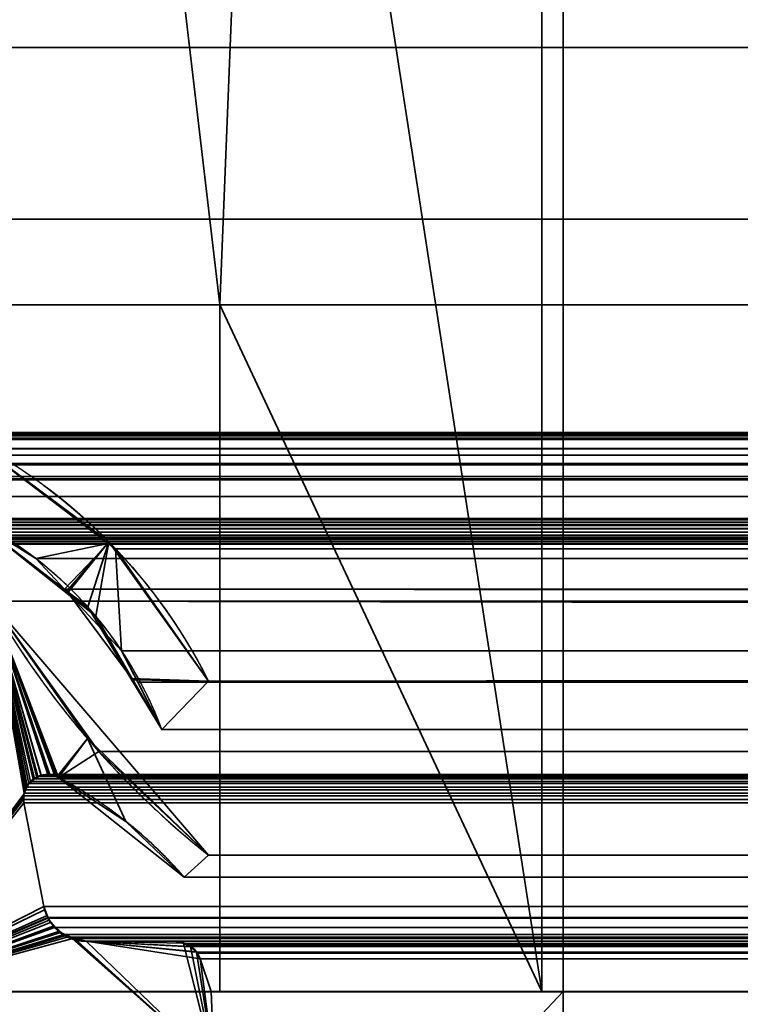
# Model space of a CAD drawing. Header units: millimetres. Extents: x -590 to 3690, y -120 to 127.
# Tile 633 of 656: x 2493.17 to 2501.56, y 4.85 to 16.32. Entities that reach past the tile are written whole.
import ezdxf

# ---------------------------------------------------------------- set-up
doc = ezdxf.new("R2010")
doc.units = ezdxf.units.MM
doc.layers.add('151', color=7, linetype='Continuous', true_color=0xffffff)

# ---------------------------------------------------------------- blocks, each defined once
blk = doc.blocks.new('UG_SURFACE_003')
at = {"layer": '151', "color": 252, "linetype": 'Continuous', "lineweight": 35}
for points in [[(3690, -31.2, 2203), (3690, 108.2, 2203), (2310, 108.2, 2203), (2310, -31.2, 2203)], [(2460, -31.2, 2053), (2460, 108.2, 2053), (3540, 108.2, 2053), (3540, -31.2, 2053)]]:
    blk.add_3dface(points, dxfattribs=at)
blk = doc.blocks.new('UG_SURFACE_168')
at = {"layer": '151', "color": 254, "linetype": 'Continuous', "lineweight": 35}
for points in [[(2499.19, 107.052, -7), (2499.25, 106.75, -7), (2495.5, 13, -7), (2487.5, 81, -7)], [(2487.5, 81, 2021), (2499.25, 5, 2009.25), (2499.25, 106.75, 2009.25), (2499.202, 107.05, 2009.298)], [(2499.25, 106.75, -7), (2499.25, 5, -7), (2495.5, 5, -7), (2495.5, 13, -7)], [(2499.25, 106.75, 2009.25), (2499.25, 5, 2009.25), (2499.25, 5, -7), (2499.25, 106.75, -7)], [(2499.25, 5, 2009.25), (2487.5, 81, 2021), (2495.5, 13, 2013)], [(2487.5, 16, 2021), (2491.5, 13, 2017), (2495.5, 13, 2013), (2487.5, 81, 2021)], [(2487.5, 81, -7), (2495.5, 13, -7), (2491.5, 13, -7), (2487.5, 16, -7)], [(2495.5, 13, 2013), (2491.5, 13, 2017), (2491.5, 13, -7), (2495.5, 13, -7)], [(2495.5, 5, 2013), (2495.5, 13, 2013), (2495.5, 13, -7), (2495.5, 5, -7)], [(2495.5, 13, 2013), (2495.5, 5, 2013), (2499.25, 5, 2009.25)], [(2499.25, 5, 2009.25), (2495.5, 5, 2013), (2495.5, 5, -7), (2499.25, 5, -7)]]:
    blk.add_3dface(points, dxfattribs=at)
blk = doc.blocks.new('UG_SURFACE_169')
at = {"layer": '151', "color": 7, "linetype": 'Continuous', "lineweight": 35}
for points in [[(2499.25, 106.75, 2009.25), (2499.25, 5, 2009.25), (2499.5, 5, 2009), (2499.5, 106.75, 2009)], [(2499.5, 106.75, -7), (2499.5, 5, -7), (2499.25, 5, -7), (2499.25, 106.75, -7)], [(2499.25, 5, 2009.25), (2499.25, 106.75, 2009.25), (2499.25, 106.75, -7), (2499.25, 5, -7)], [(2499.5, 5, -7), (2499.5, 106.75, -7), (2499.5, 106.75, 2009), (2499.5, 5, 2009)], [(2499.25, 5, 2009.25), (2499.25, 5, -7), (2499.5, 5, -7), (2499.5, 5, 2009)]]:
    blk.add_3dface(points, dxfattribs=at)
blk = doc.blocks.new('UG_SURFACE_170')
at = {"layer": '151', "color": 254, "linetype": 'Continuous', "lineweight": 35}
for points in [[(3524.75, -35, 2033.25), (3524.75, 111.75, 2033.25), (2475.25, 111.75, 2033.25), (2475.25, -35, 2033.25)], [(2499.198, 107.138, 2009.302), (2499.25, 106.75, 2009.25), (2499.25, 5, 2009.25), (2487.5, 81, 2021)], [(3500.75, 106.75, 2009.25), (3500.75, 5, 2009.25), (2499.25, 5, 2009.25), (2499.25, 106.75, 2009.25)], [(2487.5, 81, 2021), (2495.5, 13, 2013), (2491.5, 13, 2017), (2487.5, 16, 2021)], [(2495.5, 13, 2013), (2487.5, 81, 2021), (2499.25, 5, 2009.25)], [(3517, 16, 2025.5), (3517, -33, 2025.5), (2483, -33, 2025.5), (2483, 16, 2025.5)], [(3517, 16, 2025.5), (2483, 16, 2025.5), (2487.5, 16, 2021), (3512.5, 16, 2021)], [(3512.5, 5, 2021), (3512.5, 16, 2021), (2487.5, 16, 2021), (2487.5, 5, 2021)], [(3508.5, 13, 2017), (3508.5, 5, 2017), (2491.5, 5, 2017), (2491.5, 13, 2017)], [(3508.5, 13, 2017), (2491.5, 13, 2017), (2495.5, 13, 2013), (3504.5, 13, 2013)], [(3504.5, 5, 2013), (3504.5, 13, 2013), (2495.5, 13, 2013), (2495.5, 5, 2013)], [(2499.25, 5, 2009.25), (2495.5, 5, 2013), (2495.5, 13, 2013)], [(3512.5, 5, 2021), (2487.5, 5, 2021), (2491.5, 5, 2017), (3508.5, 5, 2017)], [(3504.5, 5, 2013), (2495.5, 5, 2013), (2499.25, 5, 2009.25), (3500.75, 5, 2009.25)]]:
    blk.add_3dface(points, dxfattribs=at)
blk = doc.blocks.new('UG_SURFACE_171')
at = {"layer": '151', "color": 7, "linetype": 'Continuous', "lineweight": 35}
for points in [[(3500.75, 5, 2009.25), (3500.75, 106.75, 2009.25), (2499.25, 106.75, 2009.25), (2499.25, 5, 2009.25)], [(2499.5, 106.75, 2009), (2499.5, 5, 2009), (2499.25, 5, 2009.25), (2499.25, 106.75, 2009.25)], [(2499.5, 5, 2009), (2499.5, 106.75, 2009), (3500.5, 106.75, 2009), (3500.5, 5, 2009)], [(3500.5, 5, 2009), (3500.75, 5, 2009.25), (2499.25, 5, 2009.25), (2499.5, 5, 2009)]]:
    blk.add_3dface(points, dxfattribs=at)
blk = doc.blocks.new('UG_SURFACE_199')
at = {"layer": '151', "color": 46, "linetype": 'Continuous', "lineweight": 35}
for points in [[(2494.204, 10.239, -7), (2492.6, 11.432, -7), (2492.6, 11.432, 2015.899), (2494.204, 10.239, 2014.296)], [(2493.718, 9.667, -7), (2492.637, 10.495, -7), (2492.6, 11.432, -7), (2494.204, 10.239, -7)], [(2494.204, 10.239, 2014.296), (2492.6, 11.432, 2015.899), (2492.637, 10.495, 2015.863), (2493.721, 9.638, 2014.78)], [(2492.637, 10.495, -7), (2493.718, 9.667, -7), (2493.721, 9.638, 2014.78)], [(2493.721, 9.638, 2014.78), (2492.637, 10.495, 2015.863), (2492.637, 10.495, -7)], [(2494.204, 10.239, -7), (2493.961, 9.481, -7), (2493.718, 9.667, -7)], [(2493.721, 9.638, 2014.78), (2494.054, 9.374, 2014.446), (2494.204, 10.239, 2014.296)], [(2494.464, 8.647, -7), (2493.961, 9.481, -7), (2494.204, 10.239, -7), (2495.368, 8.615, -7)], [(2495.368, 8.615, 2013.132), (2494.204, 10.239, 2014.296), (2494.054, 9.374, 2014.446), (2494.484, 8.634, 2014.016)], [(2494.204, 10.239, 2014.296), (2495.368, 8.615, 2013.132), (2495.368, 8.615, -7), (2494.204, 10.239, -7)], [(2493.718, 9.667, -7), (2493.961, 9.481, -7), (2494.484, 8.634, 2014.016)], [(2494.484, 8.634, 2014.016), (2494.054, 9.374, 2014.446), (2493.718, 9.667, -7)], [(2494.054, 9.374, 2014.446), (2493.721, 9.638, 2014.78), (2493.718, 9.667, -7)], [(2493.233, 7.348, -7), (2493.216, 7.302, -7), (2491.5, 5, -7), (2492.826, 9.549, -7)], [(2492.826, 9.549, 2015.674), (2491.5, 5, 2017), (2493.212, 7.276, 2015.288), (2493.229, 7.35, 2015.271)], [(2492.826, 9.549, -7), (2493.956, 7.948, 2014.544), (2495.368, 6.589, 2013.132)], [(2492.826, 9.549, -7), (2492.826, 9.549, 2015.674), (2493.956, 7.948, 2014.544)], [(2495.368, 6.589, 2013.132), (2495.368, 6.589, -7), (2492.826, 9.549, -7)], [(2492.826, 9.549, -7), (2493.253, 7.399, -7), (2493.237, 7.358, -7)], [(2492.826, 9.549, -7), (2493.52, 7.527, -7), (2493.512, 7.527, -7)], [(2492.826, 9.549, -7), (2493.619, 7.496, -7), (2493.599, 7.503, -7)], [(2493.237, 7.358, -7), (2493.233, 7.348, -7), (2492.826, 9.549, -7)], [(2493.512, 7.527, -7), (2493.418, 7.52, -7), (2492.826, 9.549, -7)], [(2493.418, 7.52, -7), (2493.417, 7.52, -7), (2492.826, 9.549, -7)], [(2492.826, 9.549, -7), (2495.368, 6.589, -7), (2495.084, 6.334, -7), (2493.619, 7.496, -7)], [(2493.599, 7.503, -7), (2493.52, 7.527, -7), (2492.826, 9.549, -7)], [(2492.826, 9.549, -7), (2493.324, 7.475, -7), (2493.276, 7.423, -7), (2493.253, 7.399, -7)], [(2493.417, 7.52, -7), (2493.338, 7.482, -7), (2493.324, 7.475, -7), (2492.826, 9.549, -7)], [(2492.826, 9.549, 2015.674), (2493.496, 7.529, 2015.004), (2493.512, 7.525, 2014.988)], [(2493.512, 7.525, 2014.988), (2493.599, 7.502, 2014.901), (2493.956, 7.948, 2014.544), (2492.826, 9.549, 2015.674)], [(2492.826, 9.549, 2015.674), (2493.366, 7.5, 2015.134), (2493.419, 7.512, 2015.081)], [(2493.419, 7.512, 2015.081), (2493.496, 7.529, 2015.004), (2492.826, 9.549, 2015.674)], [(2492.826, 9.549, 2015.674), (2493.273, 7.426, 2015.228), (2493.273, 7.426, 2015.227), (2493.339, 7.479, 2015.161)], [(2492.826, 9.549, 2015.674), (2493.23, 7.352, 2015.27), (2493.234, 7.359, 2015.266)], [(2493.339, 7.479, 2015.161), (2493.366, 7.5, 2015.134), (2492.826, 9.549, 2015.674)], [(2493.229, 7.35, 2015.271), (2493.23, 7.352, 2015.27), (2492.826, 9.549, 2015.674)], [(2493.234, 7.359, 2015.266), (2493.273, 7.426, 2015.228), (2492.826, 9.549, 2015.674)], [(2493.961, 9.481, -7), (2494.464, 8.647, -7), (2494.484, 8.634, 2014.016)], [(2494.464, 8.647, -7), (2494.823, 8.053, -7), (2494.823, 8.053, 2013.677)], [(2494.823, 8.053, 2013.677), (2494.484, 8.634, 2014.016), (2494.464, 8.647, -7)], [(2495.368, 8.615, -7), (2494.823, 8.053, -7), (2494.464, 8.647, -7)], [(2494.484, 8.634, 2014.016), (2494.823, 8.053, 2013.677), (2495.368, 8.615, 2013.132)], [(2494.823, 8.053, -7), (2495.368, 8.615, -7), (2495.368, 8.615, 2013.132), (2494.823, 8.053, 2013.677)], [(2493.599, 7.502, 2014.901), (2493.619, 7.496, 2014.881), (2493.956, 7.948, 2014.544)], [(2493.956, 7.948, 2014.544), (2493.619, 7.496, 2014.881), (2494.404, 6.982, 2014.096)], [(2494.404, 6.982, 2014.096), (2495.084, 6.334, 2013.416), (2495.368, 6.589, 2013.132), (2493.956, 7.948, 2014.544)], [(2493.339, 7.479, 2015.161), (2493.273, 7.426, 2015.227), (2493.276, 7.423, -7)], [(2493.276, 7.423, -7), (2493.324, 7.475, -7), (2493.339, 7.479, 2015.161)], [(2493.324, 7.475, -7), (2493.338, 7.482, -7), (2493.339, 7.479, 2015.161)], [(2493.338, 7.482, -7), (2493.417, 7.52, -7), (2493.419, 7.512, 2015.081)], [(2493.419, 7.512, 2015.081), (2493.366, 7.5, 2015.134), (2493.338, 7.482, -7)], [(2493.366, 7.5, 2015.134), (2493.339, 7.479, 2015.161), (2493.338, 7.482, -7)], [(2493.417, 7.52, -7), (2493.418, 7.52, -7), (2493.419, 7.512, 2015.081)], [(2493.512, 7.525, 2014.988), (2493.496, 7.529, 2015.004), (2493.418, 7.52, -7)], [(2493.496, 7.529, 2015.004), (2493.419, 7.512, 2015.081), (2493.418, 7.52, -7)], [(2493.418, 7.52, -7), (2493.512, 7.527, -7), (2493.512, 7.525, 2014.988)], [(2493.512, 7.525, 2014.988), (2493.512, 7.527, -7), (2493.52, 7.527, -7)], [(2493.599, 7.502, 2014.901), (2493.512, 7.525, 2014.988), (2493.52, 7.527, -7)], [(2493.52, 7.527, -7), (2493.599, 7.503, -7), (2493.599, 7.502, 2014.901)], [(2493.599, 7.503, -7), (2493.619, 7.496, -7), (2493.619, 7.496, 2014.881)], [(2493.619, 7.496, 2014.881), (2493.599, 7.502, 2014.901), (2493.599, 7.503, -7)], [(2493.619, 7.496, -7), (2495.084, 6.334, -7), (2495.084, 6.334, 2013.416)], [(2495.084, 6.334, 2013.416), (2494.404, 6.982, 2014.096), (2493.619, 7.496, -7)], [(2494.404, 6.982, 2014.096), (2493.619, 7.496, 2014.881), (2493.619, 7.496, -7)], [(2493.229, 7.35, 2015.271), (2493.212, 7.276, 2015.288), (2493.216, 7.302, -7)], [(2493.216, 7.302, -7), (2493.233, 7.348, -7), (2493.229, 7.35, 2015.271)], [(2493.23, 7.352, 2015.27), (2493.229, 7.35, 2015.271), (2493.233, 7.348, -7)], [(2493.234, 7.359, 2015.266), (2493.23, 7.352, 2015.27), (2493.233, 7.348, -7)], [(2493.233, 7.348, -7), (2493.237, 7.358, -7), (2493.234, 7.359, 2015.266)], [(2493.273, 7.426, 2015.228), (2493.234, 7.359, 2015.266), (2493.237, 7.358, -7)], [(2493.237, 7.358, -7), (2493.253, 7.399, -7), (2493.273, 7.426, 2015.228)], [(2493.253, 7.399, -7), (2493.276, 7.423, -7), (2493.273, 7.426, 2015.227)], [(2493.273, 7.426, 2015.227), (2493.273, 7.426, 2015.228), (2493.253, 7.399, -7)], [(2491.5, 5, -7), (2493.216, 7.302, -7), (2493.216, 7.272, -7)], [(2493.212, 7.272, 2015.288), (2493.212, 7.276, 2015.288), (2491.5, 5, 2017)], [(2493.216, 7.272, -7), (2493.216, 7.199, -7), (2491.5, 5, -7)], [(2491.5, 5, 2017), (2493.216, 7.199, 2015.284), (2493.212, 7.272, 2015.288)], [(2493.216, 7.302, -7), (2493.212, 7.276, 2015.288), (2493.212, 7.272, 2015.288)], [(2493.212, 7.272, 2015.288), (2493.216, 7.272, -7), (2493.216, 7.302, -7)], [(2493.216, 7.272, -7), (2493.212, 7.272, 2015.288), (2493.216, 7.199, 2015.284)], [(2493.216, 7.199, 2015.284), (2493.216, 7.199, -7), (2493.216, 7.272, -7)], [(2491.5, 5, -7), (2493.216, 7.199, -7), (2493.448, 5.993, -7)], [(2493.448, 5.993, 2015.052), (2493.216, 7.199, 2015.284), (2491.5, 5, 2017)], [(2493.448, 5.993, -7), (2493.216, 7.199, -7), (2493.216, 7.199, 2015.284), (2493.448, 5.993, 2015.052)], [(2495.084, 6.334, -7), (2495.368, 6.589, -7), (2495.368, 6.589, 2013.132), (2495.084, 6.334, 2013.416)], [(2491.5, 5, -7), (2493.448, 5.993, -7), (2493.489, 5.886, -7)], [(2491.5, 5, 2017), (2493.457, 5.953, 2015.043), (2493.448, 5.993, 2015.052)], [(2493.448, 5.993, -7), (2493.457, 5.953, 2015.043), (2493.488, 5.888, 2015.013)], [(2493.448, 5.993, -7), (2493.448, 5.993, 2015.052), (2493.457, 5.953, 2015.043)], [(2493.488, 5.888, 2015.013), (2493.489, 5.886, -7), (2493.448, 5.993, -7)], [(2493.488, 5.888, 2015.013), (2493.457, 5.953, 2015.043), (2491.5, 5, 2017)], [(2491.5, 5, 2017), (2493.526, 5.805, 2014.974), (2493.488, 5.888, 2015.013)], [(2493.489, 5.886, -7), (2493.509, 5.832, -7), (2491.5, 5, -7)], [(2493.489, 5.886, -7), (2493.488, 5.888, 2015.013), (2493.526, 5.805, 2014.974)], [(2493.526, 5.805, 2014.974), (2493.509, 5.832, -7), (2493.489, 5.886, -7)], [(2491.5, 5, -7), (2493.509, 5.832, -7), (2493.571, 5.76, -7)], [(2493.569, 5.765, 2014.93), (2493.526, 5.805, 2014.974), (2491.5, 5, 2017)], [(2491.5, 5, 2017), (2493.646, 5.694, 2014.853), (2493.569, 5.765, 2014.93)], [(2493.571, 5.76, -7), (2493.621, 5.701, -7), (2491.5, 5, -7)], [(2493.509, 5.832, -7), (2493.526, 5.805, 2014.974), (2493.569, 5.765, 2014.93)], [(2493.569, 5.765, 2014.93), (2493.571, 5.76, -7), (2493.509, 5.832, -7)], [(2493.571, 5.76, -7), (2493.569, 5.765, 2014.93), (2493.646, 5.694, 2014.853)], [(2493.646, 5.694, 2014.853), (2493.621, 5.701, -7), (2493.571, 5.76, -7)], [(2491.5, 5, -7), (2493.621, 5.701, -7), (2493.644, 5.688, -7)], [(2491.5, 5, 2017), (2493.693, 5.651, 2014.807), (2493.646, 5.694, 2014.853)], [(2493.644, 5.688, -7), (2493.771, 5.615, -7), (2491.5, 5, -7)], [(2493.783, 5.628, 2014.717), (2493.693, 5.651, 2014.807), (2491.5, 5, 2017), (2495.432, 4.15, 2013.068)], [(2493.646, 5.694, 2014.853), (2493.644, 5.688, -7), (2493.621, 5.701, -7)], [(2493.644, 5.688, -7), (2493.646, 5.694, 2014.853), (2493.693, 5.651, 2014.807)], [(2493.644, 5.688, -7), (2493.693, 5.651, 2014.807), (2493.783, 5.628, 2014.717)], [(2493.783, 5.628, 2014.717), (2493.771, 5.615, -7), (2493.644, 5.688, -7)], [(2493.783, 5.628, 2014.717), (2493.781, 5.614, -7), (2493.771, 5.615, -7)], [(2493.781, 5.614, -7), (2493.783, 5.628, 2014.717), (2493.941, 5.586, 2014.559)], [(2495.432, 4.15, 2013.068), (2493.941, 5.586, 2014.559), (2493.783, 5.628, 2014.717)], [(2495.432, 4.15, -7), (2491.5, 5, -7), (2493.771, 5.615, -7), (2493.781, 5.614, -7)], [(2493.941, 5.586, 2014.559), (2493.941, 5.586, -7), (2493.781, 5.614, -7)], [(2493.781, 5.614, -7), (2493.941, 5.586, -7), (2495.432, 4.15, -7)], [(2493.941, 5.586, 2014.559), (2494.984, 5.586, 2013.516), (2494.984, 5.586, -7), (2493.941, 5.586, -7)], [(2495.152, 5.527, -7), (2493.941, 5.586, -7), (2494.984, 5.586, -7), (2495.068, 5.568, -7)], [(2493.941, 5.586, -7), (2495.224, 5.46, -7), (2495.27, 5.38, -7)], [(2495.152, 5.527, -7), (2495.158, 5.523, -7), (2493.941, 5.586, -7)], [(2495.158, 5.523, -7), (2495.207, 5.488, -7), (2495.224, 5.46, -7), (2493.941, 5.586, -7)], [(2495.27, 5.38, -7), (2495.4, 5, -7), (2495.432, 4.15, -7), (2493.941, 5.586, -7)], [(2495.068, 5.563, 2013.432), (2493.941, 5.586, 2014.559), (2495.16, 5.523, 2013.34), (2495.154, 5.529, 2013.346)], [(2493.941, 5.586, 2014.559), (2495.227, 5.462, 2013.273), (2495.225, 5.466, 2013.274), (2495.16, 5.523, 2013.34)], [(2493.941, 5.586, 2014.559), (2495.432, 4.15, 2013.068), (2495.4, 5, 2013.1), (2495.27, 5.38, 2013.229)], [(2495.27, 5.38, 2013.229), (2495.227, 5.462, 2013.273), (2493.941, 5.586, 2014.559)], [(2495.068, 5.563, 2013.432), (2494.984, 5.586, 2013.516), (2493.941, 5.586, 2014.559)], [(2494.984, 5.586, -7), (2494.984, 5.586, 2013.516), (2495.068, 5.563, 2013.432)], [(2495.068, 5.563, 2013.432), (2495.068, 5.568, -7), (2494.984, 5.586, -7)], [(2495.068, 5.568, -7), (2495.068, 5.563, 2013.432), (2495.134, 5.546, 2013.366)], [(2495.134, 5.546, 2013.366), (2495.106, 5.56, -7), (2495.068, 5.568, -7)], [(2495.068, 5.568, -7), (2495.106, 5.56, -7), (2495.152, 5.527, -7)], [(2495.154, 5.529, 2013.346), (2495.134, 5.546, 2013.366), (2495.068, 5.563, 2013.432)], [(2495.134, 5.546, 2013.366), (2495.152, 5.527, -7), (2495.106, 5.56, -7)], [(2495.134, 5.546, 2013.366), (2495.154, 5.529, 2013.346), (2495.152, 5.527, -7)], [(2495.152, 5.527, -7), (2495.154, 5.529, 2013.346), (2495.16, 5.523, 2013.34)], [(2495.16, 5.523, 2013.34), (2495.158, 5.523, -7), (2495.152, 5.527, -7)], [(2495.158, 5.523, -7), (2495.16, 5.523, 2013.34), (2495.225, 5.466, 2013.274)], [(2495.225, 5.466, 2013.274), (2495.207, 5.488, -7), (2495.158, 5.523, -7)], [(2495.225, 5.466, 2013.274), (2495.224, 5.46, -7), (2495.207, 5.488, -7)], [(2495.225, 5.466, 2013.274), (2495.227, 5.462, 2013.273), (2495.224, 5.46, -7)], [(2495.224, 5.46, -7), (2495.227, 5.462, 2013.273), (2495.27, 5.38, 2013.229)], [(2495.27, 5.38, 2013.229), (2495.27, 5.38, -7), (2495.224, 5.46, -7)], [(2495.4, 5, -7), (2495.27, 5.38, -7), (2495.27, 5.38, 2013.229), (2495.4, 5, 2013.1)], [(2491.5, 5, -7), (2494.571, 4.15, -7), (2491.892, 4.15, -7), (2489.253, 4.647, -7)], [(2489.253, 4.647, 2019.247), (2491.892, 4.15, 2016.608), (2494.571, 4.15, 2013.929), (2491.5, 5, 2017)], [(2491.5, 5, -7), (2495.432, 4.15, -7), (2494.571, 4.15, -7)], [(2494.571, 4.15, 2013.929), (2495.432, 4.15, 2013.068), (2491.5, 5, 2017)], [(2495.4, 5, 2013.1), (2499.5, 5, 2009), (2499.5, 5, -7), (2495.4, 5, -7)], [(2495.4, 5, -7), (2499.5, 5, -7), (2498.7, 4.15, -7), (2495.432, 4.15, -7)], [(2495.432, 4.15, 2013.068), (2498.7, 4.15, 2009.8), (2499.5, 5, 2009), (2495.4, 5, 2013.1)], [(2498.7, 1.8, -7), (2498.7, 4.15, -7), (2499.5, 5, -7), (2499.5, 1, -7)], [(2498.7, 4.15, 2009.8), (2498.7, 1.8, 2009.8), (2499.5, 1, 2009), (2499.5, 5, 2009)], [(2499.5, 1, -7), (2499.5, 5, -7), (2499.5, 5, 2009), (2499.5, 1, 2009)]]:
    blk.add_3dface(points, dxfattribs=at)
blk = doc.blocks.new('UG_SURFACE_200')
at = {"layer": '151', "color": 46, "linetype": 'Continuous', "lineweight": 35}
for points in [[(2491.951, 11.446, 2016.549), (3508.049, 11.446, 2016.549), (3508.001, 11.475, 2016.501)], [(2491.999, 11.475, 2016.501), (2491.951, 11.446, 2016.549), (3508.001, 11.475, 2016.501)], [(3508.001, 11.475, 2016.501), (3507.838, 11.493, 2016.338), (2492.162, 11.493, 2016.338), (2491.999, 11.475, 2016.501)], [(2492.162, 11.493, 2016.338), (3507.838, 11.493, 2016.338), (3507.655, 11.513, 2016.155)], [(2492.345, 11.513, 2016.155), (2492.162, 11.493, 2016.338), (3507.655, 11.513, 2016.155)], [(3507.655, 11.513, 2016.155), (3507.606, 11.497, 2016.106), (2492.394, 11.497, 2016.106), (2492.345, 11.513, 2016.155)], [(2492.394, 11.497, 2016.106), (3507.606, 11.497, 2016.106), (3507.4, 11.432, 2015.899), (2492.6, 11.432, 2015.899)], [(2491.755, 11.329, 2016.745), (3508.245, 11.329, 2016.745), (3508.049, 11.446, 2016.549), (2491.951, 11.446, 2016.549)], [(2492.6, 11.432, 2015.899), (3507.4, 11.432, 2015.899), (3505.801, 10.221, 2014.301), (2494.199, 10.221, 2014.301)], [(2493.355, 10.044, 2015.145), (2492.637, 10.495, 2015.863), (2492.6, 11.432, 2015.899), (2494.199, 10.221, 2014.301)], [(2491.745, 11.323, 2016.755), (2491.611, 11.154, 2016.889), (3508.389, 11.154, 2016.889)], [(3508.255, 11.323, 2016.755), (3508.245, 11.329, 2016.745), (2491.755, 11.329, 2016.745), (2491.745, 11.323, 2016.755)], [(2491.745, 11.323, 2016.755), (3508.389, 11.154, 2016.889), (3508.255, 11.323, 2016.755)], [(2491.597, 11.136, 2016.903), (2491.53, 10.974, 2016.97), (3508.47, 10.974, 2016.97)], [(3508.403, 11.136, 2016.903), (3508.389, 11.154, 2016.889), (2491.611, 11.154, 2016.889), (2491.597, 11.136, 2016.903)], [(2491.597, 11.136, 2016.903), (3508.47, 10.974, 2016.97), (3508.403, 11.136, 2016.903)], [(2491.5, 10.768, 2017), (3508.5, 10.768, 2017), (3508.474, 10.964, 2016.974)], [(2491.526, 10.964, 2016.974), (2491.5, 10.768, 2017), (3508.474, 10.964, 2016.974)], [(3508.474, 10.964, 2016.974), (3508.47, 10.974, 2016.97), (2491.53, 10.974, 2016.97), (2491.526, 10.964, 2016.974)], [(2491.5, 10.768, 2017), (2491.5, 5, 2017), (3508.5, 5, 2017), (3508.5, 10.768, 2017)], [(3507.557, 10.438, 2016.057), (2492.443, 10.438, 2016.057), (2492.462, 10.465, 2016.038)], [(2492.462, 10.465, 2016.038), (2492.471, 10.471, 2016.029), (3507.529, 10.471, 2016.029), (3507.538, 10.465, 2016.038)], [(3507.538, 10.465, 2016.038), (3507.557, 10.438, 2016.057), (2492.462, 10.465, 2016.038)], [(3507.529, 10.471, 2016.029), (2492.471, 10.471, 2016.029), (2492.506, 10.497, 2015.995)], [(2492.553, 10.507, 2015.948), (3507.447, 10.507, 2015.948), (3507.494, 10.497, 2015.994), (2492.506, 10.497, 2015.994)], [(2492.506, 10.497, 2015.995), (2492.506, 10.497, 2015.994), (3507.494, 10.497, 2015.994), (3507.494, 10.497, 2015.995)], [(3507.494, 10.497, 2015.995), (3507.529, 10.471, 2016.029), (2492.506, 10.497, 2015.995)], [(3507.428, 10.511, 2015.929), (2492.553, 10.507, 2015.948), (2492.572, 10.511, 2015.929)], [(3507.428, 10.511, 2015.929), (3507.447, 10.507, 2015.948), (2492.553, 10.507, 2015.948)], [(2492.572, 10.511, 2015.929), (3507.402, 10.505, 2015.902), (3507.428, 10.511, 2015.929)], [(2492.572, 10.511, 2015.929), (2492.598, 10.505, 2015.902), (3507.402, 10.505, 2015.902)], [(2492.637, 10.495, 2015.863), (3507.363, 10.495, 2015.863), (3507.402, 10.505, 2015.902), (2492.598, 10.505, 2015.902)], [(3506.645, 10.044, 2015.145), (2492.637, 10.495, 2015.863), (2493.355, 10.044, 2015.145)], [(3506.645, 10.044, 2015.145), (3507.363, 10.495, 2015.863), (2492.637, 10.495, 2015.863)], [(3507.576, 10.393, 2016.076), (2492.421, 10.354, 2016.079), (2492.424, 10.393, 2016.076)], [(3507.576, 10.393, 2016.076), (3507.579, 10.354, 2016.079), (2492.421, 10.354, 2016.079)], [(2492.421, 10.354, 2016.079), (3507.579, 10.354, 2016.079), (3507.579, 10.352, 2016.079)], [(3507.579, 10.352, 2016.079), (3507.572, 10.318, 2016.073), (2492.421, 10.354, 2016.079)], [(2492.421, 10.352, 2016.079), (2492.421, 10.354, 2016.079), (3507.572, 10.318, 2016.073)], [(3507.572, 10.318, 2016.073), (2492.428, 10.318, 2016.073), (2492.421, 10.352, 2016.079)], [(2492.424, 10.393, 2016.076), (2492.425, 10.396, 2016.075), (3507.575, 10.396, 2016.075), (3507.576, 10.393, 2016.076)], [(3507.564, 10.429, 2016.063), (2492.425, 10.396, 2016.075), (2492.436, 10.429, 2016.063)], [(3507.564, 10.429, 2016.063), (3507.575, 10.396, 2016.075), (2492.425, 10.396, 2016.075)], [(2492.436, 10.429, 2016.063), (2492.443, 10.438, 2016.057), (3507.557, 10.438, 2016.057), (3507.564, 10.429, 2016.063)], [(3507.572, 10.318, 2016.073), (3507.569, 10.309, 2016.069), (2492.431, 10.309, 2016.069), (2492.428, 10.318, 2016.073)], [(2492.442, 10.286, 2016.058), (2492.431, 10.309, 2016.069), (3507.569, 10.309, 2016.069)], [(2492.442, 10.286, 2016.058), (3507.569, 10.309, 2016.069), (3507.558, 10.286, 2016.058)], [(3507.558, 10.286, 2016.058), (3507.547, 10.272, 2016.047), (2492.453, 10.272, 2016.047), (2492.442, 10.286, 2016.058)], [(2492.453, 10.272, 2016.047), (3507.547, 10.272, 2016.047), (3507.528, 10.249, 2016.027)], [(2492.472, 10.249, 2016.027), (2492.453, 10.272, 2016.047), (3507.528, 10.249, 2016.027)], [(3507.528, 10.249, 2016.027), (3507.516, 10.243, 2016.016), (2492.484, 10.243, 2016.016), (2492.472, 10.249, 2016.027)], [(2492.525, 10.22, 2015.975), (2492.484, 10.243, 2016.016), (3507.516, 10.243, 2016.016)], [(2492.525, 10.22, 2015.975), (3507.516, 10.243, 2016.016), (3507.475, 10.22, 2015.975)], [(3507.475, 10.22, 2015.975), (3507.473, 10.22, 2015.973), (2492.527, 10.22, 2015.973), (2492.525, 10.22, 2015.975)], [(2492.527, 10.22, 2015.973), (3507.473, 10.22, 2015.973), (3507.43, 10.213, 2015.93), (2492.57, 10.213, 2015.93)], [(3507.43, 10.213, 2015.93), (3507.303, 10.213, 2015.802), (2492.697, 10.213, 2015.802), (2492.57, 10.213, 2015.93)], [(2492.826, 9.549, 2015.674), (2492.697, 10.213, 2015.802), (3507.303, 10.213, 2015.802), (3507.174, 9.549, 2015.674)], [(2493.688, 9.687, 2014.812), (2493.355, 10.044, 2015.145), (2494.199, 10.221, 2014.301)], [(2494.199, 10.221, 2014.301), (2494.284, 10.157, 2014.216), (2494.355, 8.972, 2014.145), (2493.688, 9.687, 2014.812)], [(2494.284, 10.157, 2014.216), (2494.199, 10.221, 2014.301), (3505.801, 10.221, 2014.301)], [(2494.284, 10.157, 2014.216), (3505.801, 10.221, 2014.301), (3505.716, 10.157, 2014.216)], [(3505.716, 10.157, 2014.216), (2495.368, 8.615, 2013.132), (2494.284, 10.157, 2014.216)], [(2494.542, 8.605, 2013.958), (2494.355, 8.972, 2014.145), (2494.284, 10.157, 2014.216), (2495.368, 8.615, 2013.132)], [(3505.716, 10.157, 2014.216), (3504.632, 8.615, 2013.132), (2495.368, 8.615, 2013.132)], [(2493.355, 10.044, 2015.145), (3506.312, 9.687, 2014.812), (3506.645, 10.044, 2015.145)], [(2493.355, 10.044, 2015.145), (2493.688, 9.687, 2014.812), (3506.312, 9.687, 2014.812)], [(3505.645, 8.972, 2014.145), (2493.688, 9.687, 2014.812), (2494.355, 8.972, 2014.145)], [(3505.645, 8.972, 2014.145), (3506.312, 9.687, 2014.812), (2493.688, 9.687, 2014.812)], [(2491.5, 5, 2017), (2492.826, 9.549, 2015.674), (2493.218, 7.313, 2015.282), (2493.215, 7.279, 2015.285)], [(2492.826, 9.549, 2015.674), (3507.174, 9.549, 2015.674), (3505.912, 7.798, 2014.412)], [(2494.088, 7.798, 2014.412), (2492.826, 9.549, 2015.674), (3505.912, 7.798, 2014.412)], [(2492.826, 9.549, 2015.674), (2493.292, 7.448, 2015.208), (2493.274, 7.423, 2015.226)], [(2492.826, 9.549, 2015.674), (2493.377, 7.506, 2015.123), (2493.337, 7.478, 2015.163)], [(2493.337, 7.478, 2015.163), (2493.292, 7.448, 2015.208), (2492.826, 9.549, 2015.674)], [(2492.826, 9.549, 2015.674), (2493.499, 7.529, 2015.001), (2493.416, 7.513, 2015.084)], [(2492.826, 9.549, 2015.674), (2494.088, 7.798, 2014.412), (2493.619, 7.496, 2014.881), (2493.582, 7.506, 2014.918)], [(2493.416, 7.513, 2015.084), (2493.377, 7.506, 2015.123), (2492.826, 9.549, 2015.674)], [(2493.582, 7.506, 2014.918), (2493.5, 7.529, 2015), (2492.826, 9.549, 2015.674)], [(2493.5, 7.529, 2015), (2493.499, 7.529, 2015.001), (2492.826, 9.549, 2015.674)], [(2492.826, 9.549, 2015.674), (2493.243, 7.381, 2015.257), (2493.232, 7.351, 2015.268)], [(2493.274, 7.423, 2015.226), (2493.243, 7.381, 2015.257), (2492.826, 9.549, 2015.674)], [(2493.232, 7.351, 2015.268), (2493.218, 7.313, 2015.282), (2492.826, 9.549, 2015.674)], [(2494.355, 8.972, 2014.145), (3505.458, 8.605, 2013.958), (3505.645, 8.972, 2014.145)], [(2494.355, 8.972, 2014.145), (2494.542, 8.605, 2013.958), (3505.458, 8.605, 2013.958)], [(2495.368, 8.615, 2013.132), (2494.823, 8.053, 2013.677), (2494.542, 8.605, 2013.958)], [(2494.823, 8.053, 2013.677), (3505.177, 8.053, 2013.677), (3505.458, 8.605, 2013.958), (2494.542, 8.605, 2013.958)], [(2494.823, 8.053, 2013.677), (2495.368, 8.615, 2013.132), (3504.632, 8.615, 2013.132), (3505.177, 8.053, 2013.677)], [(2494.088, 7.798, 2014.412), (2495.368, 6.589, 2013.132), (2495.084, 6.334, 2013.416), (2493.619, 7.496, 2014.881)], [(3505.912, 7.798, 2014.412), (3504.632, 6.589, 2013.132), (2495.368, 6.589, 2013.132), (2494.088, 7.798, 2014.412)], [(2493.292, 7.448, 2015.208), (2493.337, 7.478, 2015.163), (3506.663, 7.478, 2015.163)], [(3506.663, 7.478, 2015.163), (3506.693, 7.461, 2015.193), (2493.292, 7.448, 2015.208)], [(3506.693, 7.461, 2015.193), (3506.726, 7.423, 2015.225), (2493.292, 7.448, 2015.208)], [(3506.597, 7.516, 2015.097), (2493.337, 7.478, 2015.163), (2493.377, 7.506, 2015.123)], [(3506.597, 7.516, 2015.097), (3506.663, 7.478, 2015.163), (2493.337, 7.478, 2015.163)], [(2493.377, 7.506, 2015.123), (2493.416, 7.513, 2015.084), (3506.584, 7.517, 2015.085)], [(3506.584, 7.517, 2015.085), (3506.597, 7.516, 2015.097), (2493.377, 7.506, 2015.123)], [(3506.584, 7.517, 2015.085), (2493.416, 7.513, 2015.084), (2493.499, 7.529, 2015.001)], [(3506.584, 7.517, 2015.085), (2493.499, 7.529, 2015.001), (2493.5, 7.529, 2015)], [(3506.49, 7.528, 2014.99), (2493.5, 7.529, 2015), (2493.582, 7.506, 2014.918)], [(3506.49, 7.528, 2014.99), (3506.5, 7.527, 2015), (2493.5, 7.529, 2015)], [(2493.5, 7.529, 2015), (3506.5, 7.527, 2015), (3506.584, 7.517, 2015.085)], [(2493.582, 7.506, 2014.918), (3506.418, 7.507, 2014.918), (3506.49, 7.528, 2014.99)], [(3506.418, 7.507, 2014.918), (2493.582, 7.506, 2014.918), (2493.619, 7.496, 2014.881)], [(2493.619, 7.496, 2014.881), (3506.381, 7.496, 2014.881), (3506.418, 7.507, 2014.918)], [(2495.084, 6.334, 2013.416), (3504.916, 6.334, 2013.416), (3506.381, 7.496, 2014.881), (2493.619, 7.496, 2014.881)], [(2493.218, 7.313, 2015.282), (2493.232, 7.351, 2015.268), (3506.769, 7.351, 2015.269)], [(3506.769, 7.351, 2015.269), (3506.777, 7.334, 2015.277), (2493.218, 7.313, 2015.282)], [(3506.751, 7.392, 2015.251), (2493.232, 7.351, 2015.268), (2493.243, 7.381, 2015.257)], [(3506.751, 7.392, 2015.251), (3506.769, 7.351, 2015.269), (2493.232, 7.351, 2015.268)], [(2493.243, 7.381, 2015.257), (2493.274, 7.423, 2015.226), (3506.726, 7.423, 2015.225)], [(3506.726, 7.423, 2015.225), (3506.751, 7.392, 2015.251), (2493.243, 7.381, 2015.257)], [(3506.726, 7.423, 2015.225), (2493.274, 7.423, 2015.226), (2493.292, 7.448, 2015.208)], [(2493.215, 7.279, 2015.285), (2493.211, 7.237, 2015.289), (2491.5, 5, 2017)], [(2491.5, 5, 2017), (2493.211, 7.237, 2015.289), (2493.216, 7.199, 2015.284)], [(2493.216, 7.199, 2015.284), (2493.211, 7.237, 2015.289), (3506.787, 7.279, 2015.286)], [(2493.211, 7.237, 2015.289), (2493.215, 7.279, 2015.285), (3506.787, 7.279, 2015.286)], [(3506.777, 7.334, 2015.277), (2493.215, 7.279, 2015.285), (2493.218, 7.313, 2015.282)], [(3506.777, 7.334, 2015.277), (3506.787, 7.279, 2015.286), (2493.215, 7.279, 2015.285)], [(3506.787, 7.279, 2015.286), (3506.789, 7.267, 2015.289), (2493.216, 7.199, 2015.284)], [(3506.789, 7.267, 2015.289), (3506.784, 7.199, 2015.284), (2493.216, 7.199, 2015.284)], [(2493.216, 7.199, 2015.284), (2493.448, 5.993, 2015.052), (2491.5, 5, 2017)], [(2493.448, 5.993, 2015.052), (2493.216, 7.199, 2015.284), (3506.784, 7.199, 2015.284), (3506.552, 5.993, 2015.052)], [(2495.084, 6.334, 2013.416), (2495.368, 6.589, 2013.132), (3504.632, 6.589, 2013.132), (3504.916, 6.334, 2013.416)], [(2491.5, 5, 2017), (2493.448, 5.993, 2015.052), (2493.494, 5.863, 2015.007)], [(2493.448, 5.993, 2015.052), (3506.511, 5.87, 2015.012), (3506.507, 5.863, 2015.007)], [(2493.448, 5.993, 2015.052), (3506.552, 5.993, 2015.052), (3506.511, 5.87, 2015.012)], [(3506.507, 5.863, 2015.007), (2493.494, 5.863, 2015.007), (2493.448, 5.993, 2015.052)], [(2493.494, 5.863, 2015.007), (2493.496, 5.856, 2015.004), (2491.5, 5, 2017)], [(2491.5, 5, 2017), (2493.496, 5.856, 2015.004), (2493.571, 5.748, 2014.929)], [(2493.496, 5.856, 2015.004), (2493.494, 5.863, 2015.007), (3506.507, 5.863, 2015.007)], [(2493.571, 5.748, 2014.929), (2493.496, 5.856, 2015.004), (3506.507, 5.863, 2015.007)], [(3506.507, 5.863, 2015.007), (3506.429, 5.748, 2014.929), (2493.571, 5.748, 2014.929)], [(2491.5, 5, 2017), (2493.572, 5.748, 2014.928), (2493.68, 5.667, 2014.82)], [(2493.571, 5.748, 2014.929), (2493.572, 5.748, 2014.928), (2491.5, 5, 2017)], [(2493.572, 5.748, 2014.928), (2493.571, 5.748, 2014.929), (3506.429, 5.748, 2014.929)], [(2493.572, 5.748, 2014.928), (3506.429, 5.748, 2014.929), (3506.429, 5.748, 2014.929)], [(2493.68, 5.667, 2014.82), (2493.572, 5.748, 2014.928), (3506.429, 5.748, 2014.929)], [(3506.429, 5.748, 2014.929), (3506.32, 5.666, 2014.821), (2493.68, 5.667, 2014.82)], [(2493.68, 5.667, 2014.82), (2493.722, 5.636, 2014.778), (2491.5, 5, 2017)], [(2495.432, 4.15, 2013.068), (2491.5, 5, 2017), (2493.722, 5.636, 2014.778), (2493.805, 5.617, 2014.695)], [(2493.722, 5.636, 2014.778), (2493.68, 5.667, 2014.82), (3506.32, 5.666, 2014.821)], [(2493.722, 5.636, 2014.778), (3506.32, 5.666, 2014.821), (3506.287, 5.64, 2014.786)], [(2493.805, 5.617, 2014.695), (2493.722, 5.636, 2014.778), (3506.287, 5.64, 2014.786)], [(3506.287, 5.64, 2014.786), (3506.194, 5.618, 2014.694), (2493.805, 5.617, 2014.695)], [(2493.941, 5.586, 2014.559), (2493.805, 5.617, 2014.695), (3506.194, 5.618, 2014.694)], [(2493.805, 5.617, 2014.695), (2493.941, 5.586, 2014.559), (2495.432, 4.15, 2013.068)], [(3506.194, 5.618, 2014.694), (3506.059, 5.586, 2014.559), (2493.941, 5.586, 2014.559)], [(3506.059, 5.586, 2014.559), (3505.016, 5.586, 2013.516), (2494.984, 5.586, 2013.516), (2493.941, 5.586, 2014.559)], [(2495.432, 4.15, 2013.068), (2493.941, 5.586, 2014.559), (2494.984, 5.586, 2013.516), (2495.075, 5.56, 2013.425)], [(2494.984, 5.586, 2013.516), (3505.016, 5.586, 2013.516), (3504.924, 5.564, 2013.424)], [(3504.924, 5.564, 2013.424), (2495.075, 5.56, 2013.425), (2494.984, 5.586, 2013.516)], [(2495.141, 5.542, 2013.359), (2495.075, 5.56, 2013.425), (3504.924, 5.564, 2013.424)], [(2495.432, 4.15, 2013.068), (2495.075, 5.56, 2013.425), (2495.141, 5.542, 2013.359), (2495.158, 5.525, 2013.342)], [(2495.141, 5.542, 2013.359), (3504.924, 5.564, 2013.424), (3504.879, 5.553, 2013.379)], [(3504.879, 5.553, 2013.379), (2495.158, 5.525, 2013.342), (2495.141, 5.542, 2013.359)], [(3504.879, 5.553, 2013.379), (3504.841, 5.524, 2013.341), (2495.158, 5.525, 2013.342)], [(2495.158, 5.525, 2013.342), (3504.841, 5.524, 2013.341), (3504.793, 5.488, 2013.293)], [(3504.793, 5.488, 2013.293), (2495.226, 5.46, 2013.274), (2495.158, 5.525, 2013.342)], [(2495.432, 4.15, 2013.068), (2495.158, 5.525, 2013.342), (2495.226, 5.46, 2013.274)], [(3504.793, 5.488, 2013.293), (3504.775, 5.461, 2013.275), (2495.226, 5.46, 2013.274)], [(2495.238, 5.448, 2013.262), (2495.226, 5.46, 2013.274), (3504.775, 5.461, 2013.275)], [(2495.432, 4.15, 2013.068), (2495.226, 5.46, 2013.274), (2495.238, 5.448, 2013.262), (2495.27, 5.38, 2013.229)], [(2495.238, 5.448, 2013.262), (3504.775, 5.461, 2013.275), (3504.743, 5.414, 2013.243)], [(3504.743, 5.414, 2013.243), (2495.27, 5.38, 2013.229), (2495.238, 5.448, 2013.262)], [(3504.743, 5.414, 2013.243), (3504.73, 5.38, 2013.229), (2495.27, 5.38, 2013.229)], [(2495.4, 5, 2013.1), (2495.27, 5.38, 2013.229), (3504.73, 5.38, 2013.229), (3504.6, 5, 2013.1)], [(2495.27, 5.38, 2013.229), (2495.4, 5, 2013.1), (2495.432, 4.15, 2013.068)], [(3512.094, 4.669, 2020.594), (2488.104, 5, 2020.396), (2487.931, 4.704, 2020.57)], [(3512.094, 4.669, 2020.594), (3511.896, 5, 2020.396), (2488.104, 5, 2020.396)], [(3511.896, 5, 2020.396), (3508.5, 5, 2017), (2491.5, 5, 2017), (2488.104, 5, 2020.396)], [(2491.5, 5, 2017), (2494.571, 4.15, 2013.929), (2491.892, 4.15, 2016.608), (2489.253, 4.647, 2019.247)], [(2491.5, 5, 2017), (2495.432, 4.15, 2013.068), (2494.571, 4.15, 2013.929)], [(3504.6, 5, 2013.1), (3500.5, 5, 2009), (2499.5, 5, 2009), (2495.4, 5, 2013.1)], [(2495.4, 5, 2013.1), (2499.5, 5, 2009), (2498.7, 4.15, 2009.8), (2495.432, 4.15, 2013.068)], [(2499.5, 5, 2009), (2499.5, 1, 2009), (2498.7, 1.8, 2009.8), (2498.7, 4.15, 2009.8)], [(2499.5, 1, 2009), (2499.5, 5, 2009), (3500.5, 5, 2009), (3500.5, 1, 2009)]]:
    blk.add_3dface(points, dxfattribs=at)
blk = doc.blocks.new('UG_SURFACE_208')
at = {"layer": '151', "color": 14, "linetype": 'Continuous', "lineweight": 35}
for points in [[(3516.8, 14, 2025.3), (3515.5, 14, 2024), (2484.5, 14, 2024), (2483.2, 14, 2025.3)], [(3516.8, -35, 2025.3), (3516.8, 14, 2025.3), (2483.2, 14, 2025.3), (2483.2, -35, 2025.3)], [(3515.5, 14, 2024), (3512.75, 11.25, 2021.25), (2487.25, 11.25, 2021.25), (2484.5, 14, 2024)], [(3512.75, 11.25, 2021.25), (3512.75, -47, 2021.25), (2487.25, -47, 2021.25), (2487.25, 11.25, 2021.25)]]:
    blk.add_3dface(points, dxfattribs=at)
blk = doc.blocks.new('UG_SURFACE_209')
at = {"layer": '151', "color": 7, "linetype": 'Continuous', "lineweight": 35}
for points in [[(2487.25, 11, 2021.25), (2487.25, -47, 2021.25), (3512.75, -47, 2021.25), (3512.75, 11, 2021.25)], [(3512.5, 11, 2021), (2487.5, 11, 2021), (2487.25, 11, 2021.25), (3512.75, 11, 2021.25)], [(3512.5, 11, 2021), (3512.5, -47, 2021), (2487.5, -47, 2021), (2487.5, 11, 2021)]]:
    blk.add_3dface(points, dxfattribs=at)

msp = doc.modelspace()

# ---------------------------------------------------------------- linework, layer by layer
at = {"layer": '151', "color": 252, "linetype": 'Continuous', "lineweight": -3, "true_color": 0x939598}
for p, q in [((2499.25, 5, -7), (2499.25, 106.75, -7)), ((2499.25, 106.75, 2009.25), (2499.25, 5, 2009.25)), ((2499.25, 106.75, -7), (2499.25, 5, -7)), ((2499.25, 5, 2009.25), (2499.25, 106.75, 2009.25)), ((2499.25, 106.75, 2009.25), (2499.25, 5, 2009.25)), ((2499.25, 5, 2009.25), (2499.25, 106.75, 2009.25)), ((2499.5, 5, 2009), (2499.5, 106.75, 2009)), ((2499.5, 5, 2009), (2499.5, 106.75, 2009)), ((2499.5, 5, -7), (2499.5, 106.75, -7)), ((3517, 16, 2025.5), (2483, 16, 2025.5)), ((3512.5, 16, 2021), (2487.5, 16, 2021)), ((3516.8, 14, 2025.3), (2483.2, 14, 2025.3)), ((3515.5, 14, 2024), (2484.5, 14, 2024)), ((3508.5, 13, 2017), (2491.5, 13, 2017)), ((2495.5, 13, -7), (2491.5, 13, -7)), ((2491.5, 13, 2017), (2495.5, 13, 2013)), ((2495.5, 13, 2013), (2491.5, 13, 2017)), ((3504.5, 13, 2013), (2495.5, 13, 2013)), ((2495.5, 5, 2013), (2495.5, 13, 2013)), ((2495.5, 13, 2013), (2495.5, 13, -7)), ((2495.5, 5, 2013), (2495.5, 13, 2013)), ((2495.5, 5, -7), (2495.5, 13, -7)), ((3507.4, 11.432, 2015.9), (2492.6, 11.432, 2015.9)), ((3512.75, 11.25, 2021.25), (2487.25, 11.25, 2021.25)), ((3512.75, 11, 2021.25), (2487.25, 11, 2021.25)), ((3512.5, 11, 2021), (2487.5, 11, 2021)), ((3508.5, 10.768, 2017), (2491.5, 10.768, 2017)), ((3507.363, 10.495, 2015.863), (2492.637, 10.495, 2015.863)), ((3507.43, 10.213, 2015.93), (2492.57, 10.213, 2015.93)), ((3507.302, 10.213, 2015.802), (2492.698, 10.213, 2015.802)), ((3507.174, 9.549, 2015.674), (2492.826, 9.549, 2015.674)), ((2494.823, 8.053, -7), (2495.368, 8.615, -7)), ((2494.823, 8.053, 2013.677), (2495.368, 8.615, 2013.132)), ((2494.823, 8.053, 2013.677), (2495.368, 8.615, 2013.132)), ((3504.632, 8.615, 2013.132), (2495.368, 8.615, 2013.132)), ((2495.368, 8.615, 2013.132), (2495.368, 8.615, -7)), ((2494.823, 8.053, 2013.677), (2494.823, 8.053, -7)), ((3505.177, 8.053, 2013.677), (2494.823, 8.053, 2013.677)), ((2493.619, 7.496, 2014.881), (2493.619, 7.496, -7)), ((3506.381, 7.496, 2014.881), (2493.619, 7.496, 2014.881)), ((2493.216, 7.199, 2015.284), (2493.216, 7.199, -7)), ((3506.784, 7.199, 2015.284), (2493.216, 7.199, 2015.284)), ((2493.448, 5.993, -7), (2493.216, 7.199, -7)), ((2493.448, 5.993, 2015.052), (2493.216, 7.199, 2015.284)), ((2493.448, 5.993, 2015.052), (2493.216, 7.199, 2015.284)), ((2495.368, 6.589, 2013.132), (2495.084, 6.334, 2013.416)), ((2495.084, 6.334, 2013.416), (2495.368, 6.589, 2013.132)), ((2495.084, 6.334, -7), (2495.368, 6.589, -7)), ((3504.632, 6.589, 2013.132), (2495.368, 6.589, 2013.132)), ((2495.368, 6.589, 2013.132), (2495.368, 6.589, -7)), ((3504.916, 6.334, 2013.416), (2495.084, 6.334, 2013.416)), ((2495.084, 6.334, 2013.416), (2495.084, 6.334, -7)), ((2493.448, 5.993, 2015.052), (2493.448, 5.993, -7)), ((3506.552, 5.993, 2015.052), (2493.448, 5.993, 2015.052)), ((2494.984, 5.586, 2013.516), (2493.941, 5.586, 2014.559)), ((2493.941, 5.586, 2014.559), (2493.941, 5.586, -7)), ((2493.941, 5.586, 2014.559), (2494.984, 5.586, 2013.516)), ((2494.984, 5.586, -7), (2493.941, 5.586, -7)), ((3506.059, 5.586, 2014.559), (2493.941, 5.586, 2014.559)), ((3505.016, 5.586, 2013.516), (2494.984, 5.586, 2013.516)), ((2494.984, 5.586, 2013.516), (2494.984, 5.586, -7)), ((2495.4, 5, -7), (2495.271, 5.38, -7)), ((2495.271, 5.38, 2013.229), (2495.271, 5.38, -7)), ((3504.729, 5.38, 2013.229), (2495.271, 5.38, 2013.229)), ((2495.4, 5, 2013.1), (2495.271, 5.38, 2013.229)), ((2495.271, 5.38, 2013.229), (2495.4, 5, 2013.1)), ((3512.5, 5, 2021), (2487.5, 5, 2021)), ((3511.896, 5, 2020.396), (2488.104, 5, 2020.396)), ((3508.5, 5, 2017), (2491.5, 5, 2017)), ((3508.5, 5, 2017), (2491.5, 5, 2017)), ((2495.4, 5, 2013.1), (2499.5, 5, 2009)), ((2499.5, 5, -7), (2495.4, 5, -7)), ((3504.6, 5, 2013.1), (2495.4, 5, 2013.1)), ((2495.4, 5, 2013.1), (2495.4, 5, -7)), ((2499.5, 5, 2009), (2495.4, 5, 2013.1)), ((2499.25, 5, -7), (2495.5, 5, -7)), ((3504.5, 5, 2013), (2495.5, 5, 2013)), ((2495.5, 5, 2013), (2499.25, 5, 2009.25)), ((2499.25, 5, 2009.25), (2495.5, 5, 2013)), ((2495.5, 5, 2013), (2495.5, 5, -7)), ((2499.25, 5, 2009.25), (2499.25, 5, -7)), ((2499.5, 5, 2009), (2499.25, 5, 2009.25)), ((3500.75, 5, 2009.25), (2499.25, 5, 2009.25)), ((2499.25, 5, -7), (2499.5, 5, -7)), ((2499.25, 5, 2009.25), (2499.5, 5, 2009)), ((2499.25, 5, 2009.25), (2499.25, 5, -7)), ((3500.75, 5, 2009.25), (2499.25, 5, 2009.25)), ((3500.5, 5, 2009), (2499.5, 5, 2009)), ((2499.5, 5, 2009), (2499.5, 5, -7)), ((2499.5, 1, -7), (2499.5, 5, -7)), ((2499.5, 5, 2009), (2499.5, 5, -7)), ((2499.5, 1, 2009), (2499.5, 5, 2009)), ((3500.5, 5, 2009), (2499.5, 5, 2009)), ((2499.5, 1, 2009), (2499.5, 5, 2009))]:
    msp.add_line(p, q, dxfattribs=at)
at = {"layer": '151', "color": 252, "linetype": 'Continuous', "lineweight": -3, "true_color": 0x939598, "extrusion": (0, 0, -1)}
for centre, radius, start, end in [((-2489.582, 5.699, 7), 6.479, 117.7653, 153.2564), ((-2494.984, 5.283, 7), 0.303, 90, 161.2143)]:
    msp.add_arc(centre, radius, start, end, dxfattribs=at)
at = {"layer": '151', "color": 252, "linetype": 'Continuous', "lineweight": -3, "true_color": 0x939598}
for centre, radius, start, end in [((2490.621, 6.491, -7), 4.483, 20.3926, 63.2754), ((2501.795, 14.683, -7), 10.335, 209.7863, 231.547), ((2493.489, 7.251, -7), 0.278, 61.9915, 190.9015), ((2491.193, 2.935, -7), 5.167, 41.1393, 61.9915), ((2493.941, 6.088, -7), 0.502, 190.9015, 270)]:
    msp.add_arc(centre, radius, start, end, dxfattribs=at)
for points in [[(2492.6, 11.432, 2015.9), (2493.685, 10.861, 2014.815), (2494.694, 9.952, 2013.806), (2495.368, 8.615, 2013.132)], [(2492.826, 9.549, 2015.674), (2493.522, 8.333, 2014.978), (2494.404, 7.355, 2014.096), (2495.368, 6.589, 2013.132)]]:
    msp.add_open_spline(points, degree=3, dxfattribs=at)
for points, weights in [([(2492.6, 11.432, 2015.9), (2493.495, 10.961, 2015.005), (2494.28, 10.314, 2014.22), (2494.913, 9.518, 2013.587), (2495.368, 8.615, 2013.132)], [1, 0.976209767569, 0.968279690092, 0.976209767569, 1]), ([(2494.823, 8.053, 2013.677), (2494.527, 8.849, 2013.973), (2494.042, 9.554, 2014.458), (2493.395, 10.114, 2015.105), (2492.637, 10.495, 2015.863)], [1, 0.965395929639, 0.953861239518, 0.965395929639, 1]), ([(2492.826, 9.549, 2015.674), (2493.314, 8.695, 2015.186), (2493.908, 7.907, 2014.592), (2494.597, 7.201, 2013.903), (2495.368, 6.589, 2013.132)], [1, 0.991011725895, 0.988015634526, 0.991011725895, 1]), ([(2495.084, 6.334, 2013.416), (2494.774, 6.689, 2013.726), (2494.422, 7.005, 2014.078), (2494.035, 7.275, 2014.465), (2493.619, 7.496, 2014.881)], [1, 0.991744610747, 0.988992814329, 0.991744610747, 1]), ([(2493.941, 5.586, 2014.559), (2493.76, 5.586, 2014.74), (2493.593, 5.666, 2014.907), (2493.482, 5.816, 2015.018), (2493.448, 5.993, 2015.052)], [1, 0.885538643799, 0.847384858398, 0.885538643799, 1]), ([(2494.984, 5.586, 2013.516), (2495.081, 5.586, 2013.419), (2495.173, 5.547, 2013.327), (2495.239, 5.473, 2013.261), (2495.271, 5.38, 2013.229)], [1, 0.906514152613, 0.875352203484, 0.906514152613, 1])]:
    msp.add_rational_spline(points, weights, degree=4, dxfattribs=at)
for points, knots in [([(2494.823, 8.053, 2013.677), (2494.6, 8.653, 2013.9), (2494.268, 9.155, 2014.232), (2493.515, 9.959, 2014.985), (2493.086, 10.269, 2015.414), (2492.637, 10.495, 2015.863)], [0, 0, 0, 0, 0.5, 0.5, 1, 1, 1, 1]), ([(2493.619, 7.496, 2014.881), (2493.581, 7.517, 2014.919), (2493.54, 7.527, 2014.96), (2493.458, 7.53, 2015.042), (2493.416, 7.523, 2015.084), (2493.347, 7.492, 2015.153), (2493.318, 7.473, 2015.182), (2493.273, 7.429, 2015.227), (2493.256, 7.406, 2015.244), (2493.232, 7.36, 2015.268), (2493.223, 7.337, 2015.277), (2493.212, 7.289, 2015.288), (2493.21, 7.262, 2015.29), (2493.212, 7.224, 2015.288), (2493.213, 7.211, 2015.287), (2493.216, 7.199, 2015.284)], [0, 0, 0, 0, 0.225252, 0.225252, 0.453005, 0.453005, 0.626242, 0.626242, 0.751784, 0.751784, 0.850638, 0.850638, 0.95043, 0.95043, 1, 1, 1, 1]), ([(2495.084, 6.334, 2013.416), (2494.968, 6.466, 2013.532), (2494.848, 6.59, 2013.652), (2494.601, 6.822, 2013.899), (2494.473, 6.93, 2014.027), (2494.11, 7.209, 2014.39), (2493.867, 7.364, 2014.633), (2493.619, 7.496, 2014.881)], [0, 0, 0, 0, 0.263883, 0.263883, 0.527675, 0.527675, 1, 1, 1, 1]), ([(2493.448, 5.993, 2015.052), (2493.458, 5.944, 2015.042), (2493.475, 5.897, 2015.025), (2493.517, 5.815, 2014.983), (2493.543, 5.779, 2014.957), (2493.616, 5.699, 2014.884), (2493.668, 5.662, 2014.832), (2493.792, 5.602, 2014.708), (2493.867, 5.586, 2014.633), (2493.941, 5.586, 2014.559)], [0, 0, 0, 0, 0.178038, 0.178038, 0.353795, 0.353795, 0.633728, 0.633728, 1, 1, 1, 1]), ([(2494.984, 5.586, 2013.516), (2495.002, 5.586, 2013.498), (2495.02, 5.584, 2013.48), (2495.055, 5.578, 2013.445), (2495.073, 5.573, 2013.427), (2495.107, 5.56, 2013.393), (2495.124, 5.552, 2013.376), (2495.157, 5.532, 2013.343), (2495.173, 5.521, 2013.327), (2495.195, 5.5, 2013.305), (2495.202, 5.493, 2013.298), (2495.219, 5.474, 2013.281), (2495.229, 5.462, 2013.271), (2495.251, 5.428, 2013.249), (2495.262, 5.405, 2013.238), (2495.271, 5.38, 2013.229)], [0, 0, 0, 0, 0.158885, 0.158885, 0.317818, 0.317818, 0.476866, 0.476866, 0.6332, 0.6332, 0.710998, 0.710998, 0.826956, 0.826956, 1, 1, 1, 1])]:
    msp.add_open_spline(points, degree=3, knots=knots, dxfattribs=at)
msp.add_rational_spline([(2493.216, 7.199, 2015.284), (2493.202, 7.271, 2015.298), (2493.212, 7.359, 2015.288), (2493.264, 7.431, 2015.236), (2493.383, 7.519, 2015.117), (2493.467, 7.547, 2015.033), (2493.554, 7.531, 2014.946), (2493.619, 7.496, 2014.881)], [1, 1, 0.984176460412, 1, 1, 0.984176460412, 1, 1], degree=4, knots=[0, 0, 0, 0, 0, 0.5, 0.5, 0.5, 1, 1, 1, 1, 1], dxfattribs=at)

# ---------------------------------------------------------------- block references
for name in ['UG_SURFACE_169', 'UG_SURFACE_171', 'UG_SURFACE_168', 'UG_SURFACE_170', 'UG_SURFACE_003', 'UG_SURFACE_208', 'UG_SURFACE_199', 'UG_SURFACE_200', 'UG_SURFACE_209']:
    msp.add_blockref(name, (0, 0), dxfattribs=at)

doc.saveas('drawing.dxf')
